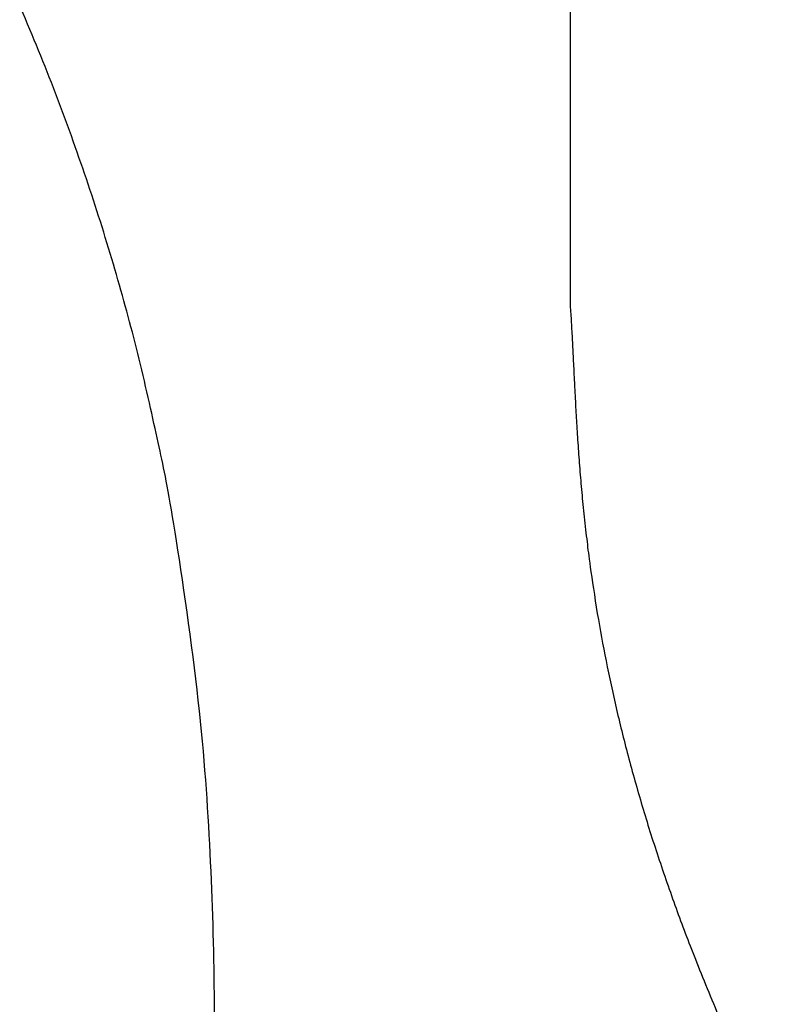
# Model space of a CAD drawing. Header units: inches. Extents: x 24 to 1128, y -69 to 748.
# Tile 433 of 656: x 603.138 to 603.795, y 273.721 to 274.577. Entities that reach past the tile are written whole.
import ezdxf

# ---------------------------------------------------------------- set-up
doc = ezdxf.new("R2010")
doc.units = ezdxf.units.IN
doc.header["$LTSCALE"] = 32
doc.header["$MEASUREMENT"] = 0
doc.layers.add('Visible (ANSI)', color=7, linetype='Continuous', lineweight=30)

msp = doc.modelspace()

# ---------------------------------------------------------------- linework, layer by layer
at = {"layer": 'Visible (ANSI)'}
msp.add_line((603.61637, 276.82604), (603.61637, 274.32658), dxfattribs=at)
for points, knots in [([(603.29375, 277.7211), (602.94046, 278.07597), (602.82423, 278.12909), (602.57223, 278.33121), (602.01062, 278.597), (601.52653, 278.74106), (601.17644, 278.80968), (600.6651, 278.8465), (600.28492, 278.82514), (600.03707, 278.79371), (599.45829, 278.67233), (598.49444, 278.12407), (598.09817, 277.44771), (597.91121, 276.82824), (597.88643, 276.06986), (598.15853, 275.3984), (598.45699, 274.96178), (599.30821, 274.42059), (599.70033, 274.28774), (600.39483, 274.06343), (600.81177, 273.87403), (600.95946, 273.781), (601.06465, 273.6981), (601.0932, 273.52856), (601.0486, 273.3832), (600.89671, 273.23725), (600.44845, 273.16824), (600.21562, 273.22985), (599.85736, 273.34357), (599.4278, 273.54488), (599.06799, 273.82232), (598.89828, 274.02462), (598.69343, 274.23886)], [0, 0, 0, 0, 0, 0.074085, 0.10269, 0.133689, 0.16679, 0.198605, 0.227525, 0.257011, 0.291036, 0.329253, 0.371353, 0.415239, 0.455898, 0.494781, 0.535382, 0.575034, 0.615343, 0.653819, 0.685392, 0.711703, 0.732004, 0.749282, 0.767325, 0.789255, 0.813362, 0.840082, 0.86874, 0.896879, 0.925496, 1, 1, 1, 1, 1]), ([(597.52791, 272.52046), (597.85158, 272.27727), (598.1147, 271.81609), (599.41656, 271.31576), (600.27826, 271.18826), (601.2898, 271.25546), (601.96524, 271.56593), (602.71398, 272.00587), (603.18908, 272.87007), (603.28879, 273.32765), (603.32915, 273.75678), (603.25428, 274.53095), (602.73135, 275.29261), (602.272, 275.56777), (601.9576, 275.77778), (601.22481, 276.02603), (600.89115, 276.16136), (600.47106, 276.31418), (600.33923, 276.3911), (600.16716, 276.49125), (600.13281, 276.63409), (600.15211, 276.73566), (600.2134, 276.83877), (600.38629, 276.9025), (600.62676, 276.93779), (600.80639, 276.93548), (601.23578, 276.83458), (601.69738, 276.61542), (601.95918, 276.37116), (602.16041, 276.15041), (602.26898, 276.04383)], [0, 0, 0, 0, 0, 0.107991, 0.154721, 0.201249, 0.247092, 0.294045, 0.337268, 0.377117, 0.415859, 0.454911, 0.494638, 0.534662, 0.574373, 0.610521, 0.645386, 0.677292, 0.703632, 0.725706, 0.744086, 0.761302, 0.778538, 0.797356, 0.818035, 0.842792, 0.870677, 0.899937, 0.930619, 1, 1, 1, 1, 1]), ([(603.61637, 274.32658), (603.6236, 274.22425), (603.61824, 274.00755), (603.75285, 273.64888), (603.98147, 273.26493), (604.39014, 272.92708), (604.87396, 272.742), (605.09994, 272.73887), (605.36663, 272.73683)], [-1, -1, -1, -1, -1, -0.731413, -0.604115, -0.468846, -0.333858, 0, 0, 0, 0, 0])]:
    msp.add_open_spline(points, degree=4, knots=knots, dxfattribs=at)

doc.saveas('drawing.dxf')
